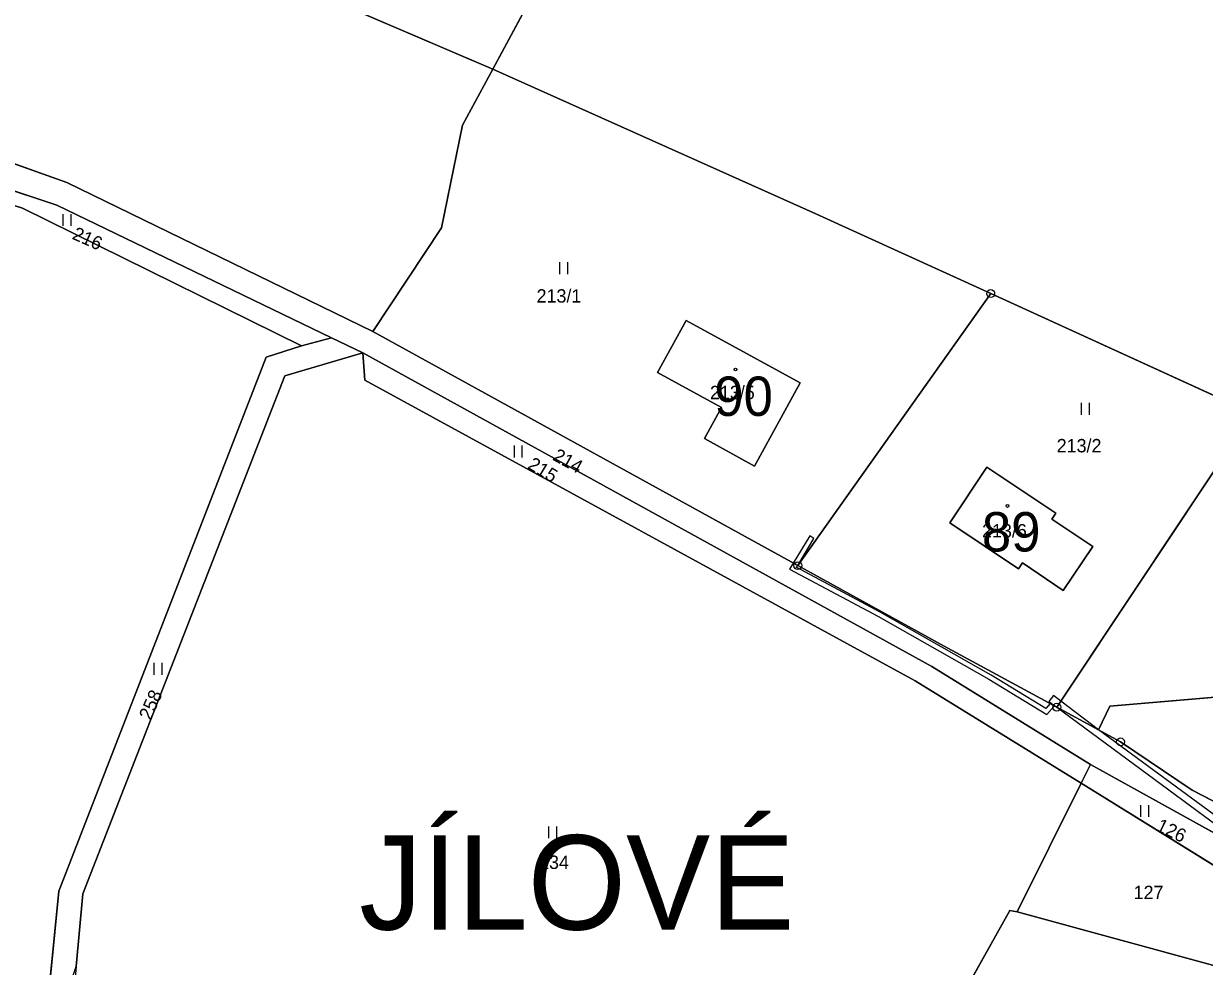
# Model space of a CAD drawing. Extents: x -689422 to -685210, y -987725 to -982160.
# Drawn here: x -686325.7 to -686175.7, y -987127.6 to -987007.8 of the extents above; entities that cross this region are included whole.
import ezdxf

# ---------------------------------------------------------------- set-up
doc = ezdxf.new("R2010")
doc.units = 0
for name, color, linetype in [('KN_Budovy', 7, 'Continuous'), ('KN_Budovy_cisla_domovni', 7, 'Continuous'), ('KN_Hranice_parcel', 7, 'Continuous'), ('KN_Parcelni cisla', 7, 'Continuous'), ('KN_Polygon parcely', 7, 'Continuous'), ('KN_Popisy_pomistni nazvy', 7, 'Continuous'), ('KN_POZEMKY_ORNA PUDA', 7, 'Continuous'), ('KN_POZEMKY_OSTATNI PLOCHA', 7, 'Continuous'), ('KN_POZEMKY_TTP', 7, 'Continuous'), ('KN_POZEMKY_ZAHRADA', 7, 'Continuous'), ('KN_POZEMKY_ZASTAVENA PLOCHA', 7, 'Continuous'), ('KN_VYUZITI_17_ostatni plocha_ostatni komunikace', 7, 'Continuous'), ('KN_Věcná břemena k části', 7, 'Continuous'), ('KN_Značky bodu BP', 7, 'Continuous'), ('KN_Značky budov', 7, 'Continuous'), ('KN_Značky kultur', 7, 'Continuous')]:
    doc.layers.add(name, color=color, linetype=linetype)

msp = doc.modelspace()

# ---------------------------------------------------------------- linework, layer by layer
at = {"layer": 'KN_Budovy'}
for points in [[(-686232.82, -987064.04), (-686227.04, -987053.47), (-686241.51, -987045.56), (-686245.13, -987052.17), (-686237.03, -987056.61), (-686239.18, -987060.55)], [(-686193.6, -987079.84), (-686189.86, -987074.26), (-686195.06, -987070.79), (-686194.56, -987070.04), (-686203.3, -987064.2), (-686208.02, -987071.27), (-686199.28, -987077.08), (-686198.8, -987076.35)]]:
    msp.add_lwpolyline(points, close=True, dxfattribs=at)
at = {"layer": 'KN_Hranice_parcel'}
for p, q in [((-686241.72, -986968.36), (-686266.07, -987013.62)), ((-686321.43, -987030.92), (-686286.57, -987047.75)), ((-686227.32, -987076.69), (-686202.82, -987042.13)), ((-686202.82, -987042.13), (-686169.56, -987057.31)), ((-686290.35, -987048.77), (-686286.57, -987047.75)), ((-686286.57, -987047.75), (-686282.59, -987049.67)), ((-686227.32, -987076.69), (-686281.29, -987046.97)), ((-686169.56, -987057.31), (-686194.42, -987094.68)), ((-686189.14, -987097.54), (-686194.42, -987094.68)), ((-686190.15, -987101.97), (-686191.33, -987104.34)), ((-686167.76, -987114.34), (-686190.15, -987101.97)), ((-686191.33, -987104.34), (-686199.45, -987120.68)), ((-686191.33, -987104.34), (-686169.48, -987117.85)), ((-686214.25, -987145.21), (-686200.39, -987120.5)), ((-686200.39, -987120.5), (-686199.45, -987120.68)), ((-686199.45, -987120.68), (-686174.18, -987127.57))]:
    msp.add_line(p, q, dxfattribs=at)
for points in [[(-686266.07, -987013.62), (-686388.26, -986961.33), (-686390.19, -986960.5)], [(-686281.29, -987046.97), (-686320.17, -987028.02), (-686355.3, -987015.5), (-686423.26, -986981.31)], [(-686376.13, -987009.26), (-686356.66, -987019.18), (-686321.43, -987030.92)], [(-686281.29, -987046.97), (-686272.59, -987033.79), (-686269.9, -987020.72), (-686266.07, -987013.62)], [(-686266.07, -987013.62), (-686225.03, -987031.99), (-686202.82, -987042.13)], [(-686381.49, -987013.89), (-686375.81, -987015.35), (-686325.83, -987031.28), (-686290.35, -987048.77)], [(-686232.82, -987064.04), (-686239.18, -987060.55), (-686237.03, -987056.61), (-686245.13, -987052.17), (-686241.51, -987045.56), (-686227.04, -987053.47), (-686232.82, -987064.04)], [(-686323.46, -987140.67), (-686321.18, -987118.05), (-686294.87, -987050.2), (-686290.35, -987048.77)], [(-686282.59, -987049.67), (-686292.5, -987052.57), (-686318.15, -987118.37), (-686318.98, -987127.62)], [(-686191.33, -987104.34), (-686212.4, -987091.31), (-686282.33, -987053.12), (-686282.59, -987049.67)], [(-686282.59, -987049.67), (-686210.3, -987089.52), (-686190.15, -987101.97)], [(-686193.6, -987079.84), (-686198.8, -987076.35), (-686199.28, -987077.08), (-686208.02, -987071.27), (-686203.3, -987064.2), (-686194.56, -987070.04), (-686195.06, -987070.79), (-686189.86, -987074.26), (-686193.6, -987079.84)], [(-686194.42, -987094.68), (-686208.74, -987086.92), (-686227.32, -987076.69)], [(-686189.14, -987097.54), (-686187.67, -987094.56), (-686154.36, -987091.69), (-686155.27, -987105.11)], [(-686159.73, -987114.25), (-686177.22, -987105.23), (-686186.33, -987099.07), (-686189.14, -987097.54)]]:
    msp.add_lwpolyline(points, dxfattribs=at)
at = {"layer": 'KN_Polygon parcely'}
for points in [[(-686276.46, -986963.21), (-686309.38, -986957.06), (-686258.63, -986880.97), (-686259.81, -986879.78), (-686267.39, -986864.26), (-686259.69, -986854.96), (-686314.68, -986814.02), (-686321.02, -986828.44), (-686328.35, -986845.32), (-686339.13, -986869.1), (-686360.33, -986909.46), (-686369.53, -986927.01), (-686373.84, -986934.54), (-686383.6, -986950.14), (-686390.19, -986960.5), (-686388.26, -986961.33), (-686266.07, -987013.62), (-686241.72, -986968.36)], [(-686388.26, -986961.33), (-686390.19, -986960.5), (-686392.99, -986959.3), (-686398.42, -986967.84), (-686421.47, -986978.24), (-686423.26, -986981.31), (-686355.3, -987015.5), (-686320.17, -987028.02), (-686281.29, -987046.97), (-686272.59, -987033.79), (-686269.9, -987020.72), (-686266.07, -987013.62)], [(-686241.72, -986968.36), (-686266.07, -987013.62), (-686225.03, -987031.99), (-686202.82, -987042.13), (-686169.56, -987057.31), (-686167.17, -986981.44), (-686176.56, -986967.7), (-686178.61, -986964.76), (-686183.15, -986967.52), (-686190.96, -986972.28), (-686208.09, -986974.25), (-686220.89, -986973.98), (-686219.84, -986972.08)], [(-686381.41, -987009.84), (-686381.49, -987013.89), (-686375.81, -987015.35), (-686325.83, -987031.28), (-686290.35, -987048.77), (-686286.57, -987047.75), (-686321.43, -987030.92), (-686356.66, -987019.18), (-686376.13, -987009.26)], [(-686202.82, -987042.13), (-686225.03, -987031.99), (-686266.07, -987013.62), (-686269.9, -987020.72), (-686272.59, -987033.79), (-686281.29, -987046.97), (-686227.32, -987076.69)], [(-686324.19, -987147.76), (-686323.46, -987140.67), (-686321.18, -987118.05), (-686294.87, -987050.2), (-686290.35, -987048.77), (-686325.83, -987031.28), (-686375.81, -987015.35), (-686381.49, -987013.89), (-686387.99, -987061.9), (-686391.52, -987096.84), (-686396.13, -987140.43)], [(-686169.56, -987057.31), (-686202.82, -987042.13), (-686227.32, -987076.69), (-686208.74, -987086.92), (-686194.42, -987094.68)], [(-686232.82, -987064.04), (-686239.18, -987060.55), (-686237.03, -987056.61), (-686245.13, -987052.17), (-686241.51, -987045.56), (-686227.04, -987053.47)], [(-686232.82, -987064.04), (-686227.04, -987053.47), (-686241.51, -987045.56), (-686245.13, -987052.17), (-686237.03, -987056.61), (-686239.18, -987060.55)], [(-686318.98, -987127.62), (-686318.15, -987118.37), (-686292.5, -987052.57), (-686282.59, -987049.67), (-686286.57, -987047.75), (-686290.35, -987048.77), (-686294.87, -987050.2), (-686321.18, -987118.05), (-686323.46, -987140.67)], [(-686282.59, -987049.67), (-686292.5, -987052.57), (-686318.15, -987118.37), (-686318.98, -987127.62), (-686320.39, -987143.11), (-686279.19, -987152.79), (-686236.58, -987168.63), (-686238.5, -987172.04), (-686231.17, -987175.37), (-686229.6, -987172.57), (-686214.25, -987145.21), (-686200.39, -987120.5), (-686199.45, -987120.68), (-686191.33, -987104.34), (-686212.4, -987091.31), (-686282.33, -987053.12)], [(-686190.15, -987101.97), (-686210.3, -987089.52), (-686282.59, -987049.67), (-686282.33, -987053.12), (-686212.4, -987091.31), (-686191.33, -987104.34)], [(-686169.56, -987057.31), (-686194.42, -987094.68), (-686189.14, -987097.54), (-686187.67, -987094.56), (-686154.36, -987091.69), (-686155.27, -987105.11), (-686147.57, -987109.54), (-686141.26, -987111.98), (-686143.51, -987118.98), (-686142.77, -987119.04), (-686116.06, -987121.13), (-686118.14, -987118.42), (-686132.37, -987104.17), (-686131.32, -987103.36), (-686135.99, -987096.12), (-686139.73, -987097.8), (-686146.5, -987089.5), (-686164.44, -987061.16)], [(-686193.6, -987079.84), (-686198.8, -987076.35), (-686199.28, -987077.08), (-686208.02, -987071.27), (-686203.3, -987064.2), (-686194.56, -987070.04), (-686195.06, -987070.79), (-686189.86, -987074.26)], [(-686193.6, -987079.84), (-686189.86, -987074.26), (-686195.06, -987070.79), (-686194.56, -987070.04), (-686203.3, -987064.2), (-686208.02, -987071.27), (-686199.28, -987077.08), (-686198.8, -987076.35)], [(-686155.27, -987105.11), (-686154.36, -987091.69), (-686187.67, -987094.56), (-686189.14, -987097.54), (-686186.33, -987099.07), (-686177.22, -987105.23), (-686159.73, -987114.25)], [(-686169.48, -987117.85), (-686167.76, -987114.34), (-686190.15, -987101.97), (-686191.33, -987104.34)], [(-686199.45, -987120.68), (-686174.18, -987127.57), (-686169.48, -987117.85), (-686191.33, -987104.34)], [(-686127.63, -987145.57), (-686146.25, -987137.13), (-686157.02, -987132.25), (-686174.18, -987127.57), (-686199.45, -987120.68), (-686200.39, -987120.5), (-686214.25, -987145.21), (-686161.33, -987170.88), (-686160.46, -987168.97), (-686155.07, -987154.24), (-686135.27, -987157.9), (-686125.24, -987163.95), (-686118.5, -987156.99)]]:
    msp.add_lwpolyline(points, close=True, dxfattribs=at)
for points in [[(-686159.73, -987114.25), (-686177.22, -987105.23), (-686186.33, -987099.07), (-686189.14, -987097.54), (-686194.42, -987094.68), (-686208.74, -987086.92), (-686227.32, -987076.69), (-686281.29, -987046.97), (-686320.17, -987028.02), (-686355.3, -987015.5)], [(-686356.66, -987019.18), (-686321.43, -987030.92), (-686286.57, -987047.75), (-686282.59, -987049.67), (-686210.3, -987089.52), (-686190.15, -987101.97), (-686167.76, -987114.34)]]:
    msp.add_lwpolyline(points, dxfattribs=at)
at = {"layer": 'KN_POZEMKY_ORNA PUDA'}
for p, q in [((-686199.45, -987120.68), (-686191.33, -987104.34)), ((-686191.33, -987104.34), (-686169.48, -987117.85)), ((-686174.18, -987127.57), (-686199.45, -987120.68))]:
    msp.add_line(p, q, dxfattribs=at)
at = {"layer": 'KN_POZEMKY_OSTATNI PLOCHA'}
for p, q in [((-686355.3, -987015.5), (-686320.17, -987028.02)), ((-686321.43, -987030.92), (-686356.66, -987019.18)), ((-686320.17, -987028.02), (-686281.29, -987046.97)), ((-686286.57, -987047.75), (-686321.43, -987030.92)), ((-686282.59, -987049.67), (-686286.57, -987047.75)), ((-686281.29, -987046.97), (-686227.32, -987076.69)), ((-686210.3, -987089.52), (-686282.59, -987049.67)), ((-686227.32, -987076.69), (-686208.74, -987086.92)), ((-686208.74, -987086.92), (-686194.42, -987094.68)), ((-686190.15, -987101.97), (-686210.3, -987089.52)), ((-686194.42, -987094.68), (-686189.14, -987097.54)), ((-686189.14, -987097.54), (-686186.33, -987099.07)), ((-686186.33, -987099.07), (-686177.22, -987105.23)), ((-686167.76, -987114.34), (-686190.15, -987101.97)), ((-686177.22, -987105.23), (-686159.73, -987114.25))]:
    msp.add_line(p, q, dxfattribs=at)
at = {"layer": 'KN_POZEMKY_TTP'}
for p, q in [((-686266.07, -987013.62), (-686388.26, -986961.33)), ((-686388.26, -986961.33), (-686266.07, -987013.62)), ((-686241.72, -986968.36), (-686266.07, -987013.62)), ((-686266.07, -987013.62), (-686241.72, -986968.36)), ((-686269.9, -987020.72), (-686266.07, -987013.62)), ((-686266.07, -987013.62), (-686269.9, -987020.72)), ((-686266.07, -987013.62), (-686225.03, -987031.99)), ((-686225.03, -987031.99), (-686266.07, -987013.62)), ((-686320.17, -987028.02), (-686355.3, -987015.5)), ((-686356.66, -987019.18), (-686321.43, -987030.92)), ((-686272.59, -987033.79), (-686269.9, -987020.72)), ((-686269.9, -987020.72), (-686272.59, -987033.79)), ((-686281.29, -987046.97), (-686320.17, -987028.02)), ((-686325.83, -987031.28), (-686290.35, -987048.77)), ((-686290.35, -987048.77), (-686325.83, -987031.28)), ((-686321.43, -987030.92), (-686286.57, -987047.75)), ((-686225.03, -987031.99), (-686202.82, -987042.13)), ((-686202.82, -987042.13), (-686225.03, -987031.99)), ((-686281.29, -987046.97), (-686272.59, -987033.79)), ((-686272.59, -987033.79), (-686281.29, -987046.97)), ((-686202.82, -987042.13), (-686227.32, -987076.69)), ((-686227.32, -987076.69), (-686202.82, -987042.13)), ((-686202.82, -987042.13), (-686169.56, -987057.31)), ((-686169.56, -987057.31), (-686202.82, -987042.13)), ((-686241.51, -987045.56), (-686245.13, -987052.17)), ((-686227.04, -987053.47), (-686241.51, -987045.56)), ((-686286.57, -987047.75), (-686290.35, -987048.77)), ((-686290.35, -987048.77), (-686286.57, -987047.75)), ((-686286.57, -987047.75), (-686282.59, -987049.67)), ((-686227.32, -987076.69), (-686281.29, -987046.97)), ((-686290.35, -987048.77), (-686294.87, -987050.2)), ((-686294.87, -987050.2), (-686290.35, -987048.77)), ((-686294.87, -987050.2), (-686321.18, -987118.05)), ((-686321.18, -987118.05), (-686294.87, -987050.2)), ((-686282.59, -987049.67), (-686292.5, -987052.57)), ((-686292.5, -987052.57), (-686282.59, -987049.67)), ((-686282.33, -987053.12), (-686282.59, -987049.67)), ((-686282.59, -987049.67), (-686210.3, -987089.52)), ((-686282.59, -987049.67), (-686282.33, -987053.12)), ((-686292.5, -987052.57), (-686318.15, -987118.37)), ((-686318.15, -987118.37), (-686292.5, -987052.57)), ((-686245.13, -987052.17), (-686237.03, -987056.61)), ((-686212.4, -987091.31), (-686282.33, -987053.12)), ((-686282.33, -987053.12), (-686212.4, -987091.31)), ((-686232.82, -987064.04), (-686227.04, -987053.47)), ((-686237.03, -987056.61), (-686239.18, -987060.55)), ((-686194.42, -987094.68), (-686169.56, -987057.31)), ((-686169.56, -987057.31), (-686194.42, -987094.68)), ((-686239.18, -987060.55), (-686232.82, -987064.04)), ((-686203.3, -987064.2), (-686208.02, -987071.27)), ((-686194.56, -987070.04), (-686203.3, -987064.2)), ((-686195.06, -987070.79), (-686194.56, -987070.04)), ((-686208.02, -987071.27), (-686199.28, -987077.08)), ((-686189.86, -987074.26), (-686195.06, -987070.79)), ((-686193.6, -987079.84), (-686189.86, -987074.26)), ((-686199.28, -987077.08), (-686198.8, -987076.35)), ((-686198.8, -987076.35), (-686193.6, -987079.84)), ((-686208.74, -987086.92), (-686227.32, -987076.69)), ((-686194.42, -987094.68), (-686208.74, -987086.92)), ((-686210.3, -987089.52), (-686190.15, -987101.97)), ((-686191.33, -987104.34), (-686212.4, -987091.31)), ((-686212.4, -987091.31), (-686191.33, -987104.34)), ((-686154.36, -987091.69), (-686187.67, -987094.56)), ((-686187.67, -987094.56), (-686189.14, -987097.54)), ((-686189.14, -987097.54), (-686194.42, -987094.68)), ((-686190.15, -987101.97), (-686191.33, -987104.34)), ((-686191.33, -987104.34), (-686190.15, -987101.97)), ((-686190.15, -987101.97), (-686167.76, -987114.34)), ((-686191.33, -987104.34), (-686199.45, -987120.68)), ((-686169.48, -987117.85), (-686191.33, -987104.34)), ((-686321.18, -987118.05), (-686323.46, -987140.67)), ((-686323.46, -987140.67), (-686321.18, -987118.05)), ((-686318.15, -987118.37), (-686318.98, -987127.62)), ((-686318.98, -987127.62), (-686318.15, -987118.37)), ((-686200.39, -987120.5), (-686214.25, -987145.21)), ((-686199.45, -987120.68), (-686200.39, -987120.5))]:
    msp.add_line(p, q, dxfattribs=at)
at = {"layer": 'KN_POZEMKY_ZAHRADA'}
for p, q in [((-686187.67, -987094.56), (-686154.36, -987091.69)), ((-686189.14, -987097.54), (-686187.67, -987094.56)), ((-686186.33, -987099.07), (-686189.14, -987097.54)), ((-686177.22, -987105.23), (-686186.33, -987099.07)), ((-686159.73, -987114.25), (-686177.22, -987105.23)), ((-686214.25, -987145.21), (-686200.39, -987120.5)), ((-686200.39, -987120.5), (-686199.45, -987120.68)), ((-686199.45, -987120.68), (-686174.18, -987127.57))]:
    msp.add_line(p, q, dxfattribs=at)
at = {"layer": 'KN_POZEMKY_ZASTAVENA PLOCHA'}
for p, q in [((-686245.13, -987052.17), (-686241.51, -987045.56)), ((-686241.51, -987045.56), (-686227.04, -987053.47)), ((-686237.03, -987056.61), (-686245.13, -987052.17)), ((-686227.04, -987053.47), (-686232.82, -987064.04)), ((-686239.18, -987060.55), (-686237.03, -987056.61)), ((-686232.82, -987064.04), (-686239.18, -987060.55)), ((-686208.02, -987071.27), (-686203.3, -987064.2)), ((-686203.3, -987064.2), (-686194.56, -987070.04)), ((-686194.56, -987070.04), (-686195.06, -987070.79)), ((-686199.28, -987077.08), (-686208.02, -987071.27)), ((-686195.06, -987070.79), (-686189.86, -987074.26)), ((-686189.86, -987074.26), (-686193.6, -987079.84)), ((-686198.8, -987076.35), (-686199.28, -987077.08)), ((-686193.6, -987079.84), (-686198.8, -987076.35))]:
    msp.add_line(p, q, dxfattribs=at)
at = {"layer": 'KN_VYUZITI_17_ostatni plocha_ostatni komunikace'}
for p, q in [((-686355.3, -987015.5), (-686320.17, -987028.02)), ((-686321.43, -987030.92), (-686356.66, -987019.18)), ((-686320.17, -987028.02), (-686281.29, -987046.97)), ((-686286.57, -987047.75), (-686321.43, -987030.92)), ((-686282.59, -987049.67), (-686286.57, -987047.75)), ((-686281.29, -987046.97), (-686227.32, -987076.69)), ((-686210.3, -987089.52), (-686282.59, -987049.67)), ((-686227.32, -987076.69), (-686208.74, -987086.92)), ((-686208.74, -987086.92), (-686194.42, -987094.68)), ((-686190.15, -987101.97), (-686210.3, -987089.52)), ((-686194.42, -987094.68), (-686189.14, -987097.54)), ((-686189.14, -987097.54), (-686186.33, -987099.07)), ((-686186.33, -987099.07), (-686177.22, -987105.23)), ((-686167.76, -987114.34), (-686190.15, -987101.97)), ((-686177.22, -987105.23), (-686159.73, -987114.25))]:
    msp.add_line(p, q, dxfattribs=at)
at = {"layer": 'KN_Věcná břemena k části'}
for points in [[(-686225.8, -987072.92), (-686227.91, -987076.37), (-686227.32, -987076.69), (-686225.3, -987073.25)], [(-686227.32, -987076.69), (-686227.91, -987076.37), (-686228.37, -987077.13), (-686217.18, -987083.11), (-686203.05, -987091.12), (-686195.7, -987095.61), (-686194.74, -987094.51), (-686195.28, -987094.21), (-686195.82, -987094.83), (-686202.75, -987090.6), (-686216.88, -987082.59), (-686227.53, -987076.89)], [(-686195.46, -987093.96), (-686194.42, -987094.68), (-686193.9, -987093.89), (-686194.84, -987093.17)], [(-686193.9, -987093.89), (-686194.42, -987094.68), (-686189.14, -987097.54)], [(-686189.14, -987097.54), (-686194.42, -987094.68), (-686167.76, -987114.34), (-686164.51, -987116.13), (-686147.96, -987117.68), (-686152.63, -987116.32), (-686165.35, -987115.02)]]:
    msp.add_lwpolyline(points, close=True, dxfattribs=at)
at = {"layer": 'KN_Značky bodu BP'}
for centre, radius in [((-686202.82, -987042.13), 0.5), ((-686202.82, -987042.13), 0.0303), ((-686227.32, -987076.69), 0.5), ((-686227.32, -987076.69), 0.0303), ((-686194.42, -987094.68), 0.5), ((-686194.42, -987094.68), 0.0303), ((-686186.33, -987099.07), 0.5), ((-686186.33, -987099.07), 0.0303)]:
    msp.add_circle(centre, radius, dxfattribs=at)
at = {"layer": 'KN_Značky budov'}
for centre in [(-686235.25, -987051.79), (-686200.69, -987069.11)]:
    msp.add_circle(centre, 0.175, dxfattribs=at)
at = {"layer": 'KN_Značky kultur'}
for p, q in [((-686320.64, -987033.54), (-686320.64, -987032.04)), ((-686319.64, -987033.54), (-686319.64, -987032.04)), ((-686257.55, -987039.65), (-686257.55, -987038.15)), ((-686256.55, -987039.65), (-686256.55, -987038.15)), ((-686191.29, -987057.53), (-686191.29, -987056.03)), ((-686190.29, -987057.53), (-686190.29, -987056.03)), ((-686263.32, -987062.95), (-686263.32, -987061.45)), ((-686262.32, -987062.95), (-686262.32, -987061.45)), ((-686309.09, -987090.55), (-686309.09, -987089.05)), ((-686308.09, -987090.55), (-686308.09, -987089.05)), ((-686183.75, -987108.6), (-686183.75, -987107.1)), ((-686182.75, -987108.6), (-686182.75, -987107.1)), ((-686258.94, -987111.32), (-686258.94, -987109.82)), ((-686257.94, -987111.32), (-686257.94, -987109.82))]:
    msp.add_line(p, q, dxfattribs=at)

# ---------------------------------------------------------------- texts
at = {"layer": 'KN_Budovy_cisla_domovni'}
for s, p in [('90', (-686237.93, -987057.67)), ('89', (-686203.94, -987074.89))]:
    msp.add_text(s, height=5, dxfattribs=at).set_placement(p)
at = {"layer": 'KN_Parcelni cisla'}
for s, rotation, p in [('216', 336, (-686319.62, -987035.14)), ('215', 329, (-686261.76, -987064.26)), ('214', 331, (-686258.58, -987063.2)), ('258', 66, (-686309.54, -987096.43)), ('126', 334, (-686181.93, -987110.26))]:
    msp.add_text(s, height=1.7, rotation=rotation, dxfattribs=at).set_placement(p)
for s, p in [('213/1', (-686260.51, -987043.28)), ('213/5', (-686238.48, -987055.55)), ('213/2', (-686194.44, -987062.3)), ('213/6', (-686203.92, -987073.11)), ('134', (-686260.19, -987115.22)), ('127', (-686184.67, -987119.05))]:
    msp.add_text(s, height=1.7, dxfattribs=at).set_placement(p)
at = {"layer": 'KN_Popisy_pomistni nazvy'}
msp.add_text('JÍLOVÉ', height=12, dxfattribs=at).set_placement((-686283.04, -987122.93))

doc.saveas('drawing.dxf')
